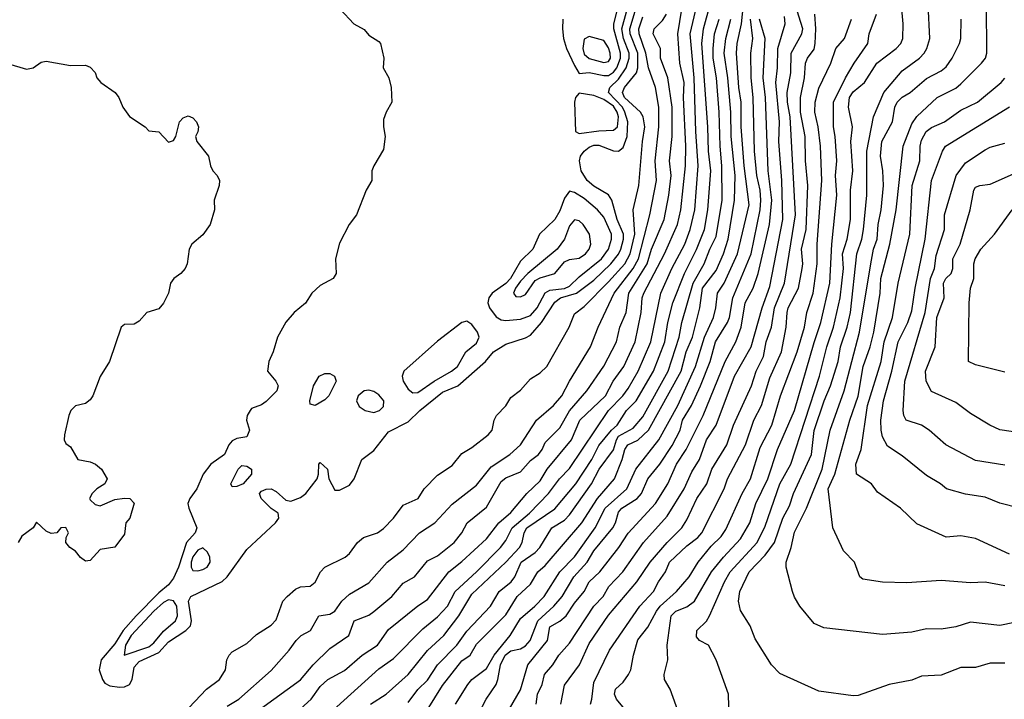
# Model space of a CAD drawing. Header units: metres. Extents: x -46681 to -43747, y -240911 to -237677.
# Tile 701 of 1056: x -46550 to -46450, y -237848 to -237779. Entities that reach past the tile are written whole.
import ezdxf

# ---------------------------------------------------------------- set-up
doc = ezdxf.new("R2010")
doc.units = ezdxf.units.M
doc.layers.add('CONTOUR_INDEX', color=1, linetype='Continuous')
doc.layers.add('CONTOUR_INTER', color=3, linetype='Continuous')

msp = doc.modelspace()

# ---------------------------------------------------------------- linework, layer by layer
at = {"layer": 'CONTOUR_INDEX'}
for points, elevation in [([(-46477.78, -237850.02), (-46477.83, -237847.52), (-46479.1, -237844.02), (-46479.88, -237842.52), (-46480.82, -237842.02), (-46481.1, -237841.66), (-46481.08, -237841.02), (-46480.1, -237840.06), (-46479.77, -237839.52), (-46478.24, -237836.02), (-46477.66, -237835.02), (-46474.92, -237832.02), (-46474.1, -237830.33), (-46472.58, -237826.02), (-46471.47, -237824.02), (-46468.53, -237815.02), (-46467.79, -237812.02), (-46467.09, -237810.02), (-46466.44, -237807.02), (-46466.08, -237804.02), (-46466.17, -237802.52), (-46465.72, -237801.02), (-46465.37, -237799.02), (-46465.36, -237796.02), (-46465.13, -237794.02), (-46465.32, -237791.02), (-46465.18, -237789.52), (-46465.59, -237787.52), (-46465.46, -237786.52), (-46465.1, -237785.96), (-46463.95, -237785.02), (-46462.68, -237783.02), (-46460.7, -237781.52), (-46460.22, -237781.02), (-46460.03, -237780.52), (-46460, -237779.02), (-46460.26, -237776.02)], 70), ([(-46529.1, -237848.74), (-46527.91, -237848.02), (-46524.6, -237845.08), (-46522.77, -237843.02), (-46522.06, -237842.02), (-46521.53, -237841.52), (-46520.58, -237841.02), (-46519.72, -237839.52), (-46518.6, -237839.33), (-46518.1, -237839.04), (-46517.38, -237838.02), (-46516.6, -237837.29), (-46514.6, -237836.12), (-46512.73, -237834.02), (-46511.1, -237832.76), (-46509.44, -237831.02), (-46507.87, -237830.02), (-46506.1, -237828.1), (-46503.6, -237826.15), (-46502.1, -237824.27), (-46500.2, -237823.02), (-46499.1, -237822.04), (-46497.48, -237819.52), (-46495.72, -237818.02), (-46494.87, -237817.02), (-46494.1, -237815.52), (-46491.95, -237812.02), (-46491.18, -237810.02), (-46489.52, -237806.52), (-46487.58, -237804.02), (-46487.03, -237803.02), (-46485.9, -237798.52), (-46485.22, -237795.02), (-46485.35, -237793.02), (-46484.97, -237789.52), (-46484.95, -237787.52), (-46485.32, -237785.52), (-46486.01, -237783.52), (-46486.3, -237782.02), (-46486.98, -237780.02), (-46487, -237779.52), (-46486.6, -237778.3)], 55), ([(-46497.49, -237848.52), (-46497.38, -237847.52), (-46496.91, -237846.52), (-46496.66, -237845.52), (-46495.8, -237844.52), (-46495.18, -237843.52), (-46494.1, -237842.31), (-46491.62, -237838.52), (-46490.67, -237837.52), (-46490.08, -237836.52), (-46488.66, -237835.02), (-46486.52, -237832.02), (-46484.1, -237829.34), (-46482.37, -237826.52), (-46481.6, -237824.8), (-46480.81, -237823.52), (-46480.09, -237821.52), (-46479.11, -237820.02), (-46477.22, -237815.02), (-46475.53, -237812.02), (-46474.39, -237808.02), (-46473.6, -237805.84), (-46472.29, -237799.02), (-46472.39, -237795.02), (-46472.71, -237791.02), (-46472.64, -237789.02), (-46473.01, -237785.02), (-46472.82, -237783.52), (-46472.79, -237781.52), (-46472.05, -237779.02), (-46472.1, -237778.27)], 65), ([(-46510.6, -237848.35), (-46509.6, -237847.05), (-46508.6, -237846.09), (-46507.6, -237844.5), (-46505.61, -237842.52), (-46504.6, -237841.06), (-46502.17, -237838.52), (-46501.28, -237837.02), (-46500.06, -237836.02), (-46499.69, -237835.52), (-46499.03, -237834.02), (-46497.6, -237833.03), (-46497.12, -237832.52), (-46495.91, -237830.52), (-46494.6, -237829.72), (-46494.1, -237829.18), (-46491.84, -237826.02), (-46491.05, -237824.52), (-46489.6, -237822.56), (-46489.31, -237821.52), (-46489.1, -237821.16), (-46487.6, -237820.32), (-46486.6, -237819.18), (-46484.02, -237814.52), (-46482.87, -237811.02), (-46482.6, -237809.52), (-46481.47, -237805.52), (-46480.32, -237803.52), (-46479.75, -237802.02), (-46479.1, -237800.74), (-46478.49, -237797.02), (-46478.51, -237793.52), (-46478.7, -237791.52), (-46478.78, -237788.02), (-46479.08, -237784.52), (-46479.41, -237782.52), (-46479.41, -237781.52), (-46479.28, -237780.02), (-46478.79, -237778.52)], 60), ([(-46448.1, -237828.5), (-46450.1, -237828), (-46451.6, -237827.37), (-46453.6, -237827.09), (-46455.56, -237826.52), (-46456.17, -237826.02), (-46457.6, -237825.18), (-46460.1, -237823.15), (-46461.6, -237822.17), (-46462.1, -237821.22), (-46462.25, -237820.52), (-46462.27, -237819.52), (-46461.99, -237817.52), (-46461.13, -237814.52), (-46460.49, -237811.52), (-46459.5, -237809.52), (-46459.1, -237808.35), (-46458.75, -237806.02), (-46457.73, -237801.02), (-46457.08, -237795.02), (-46455.96, -237792.02), (-46455.64, -237791.52), (-46449.1, -237787.5)], 75)]:
    msp.add_lwpolyline(points, dxfattribs=dict(at, elevation=elevation))
at = {"layer": 'CONTOUR_INTER'}
for points, elevation in [([(-46517.54, -237777.52), (-46516.14, -237779.02), (-46515.1, -237779.6), (-46514.6, -237780.15), (-46513.6, -237780.81), (-46513.43, -237781.02), (-46513.08, -237782.52), (-46513.16, -237783.52), (-46512.57, -237784.52), (-46512.32, -237785.52), (-46512.26, -237787.02), (-46512.83, -237788.02), (-46513.1, -237788.78), (-46513.12, -237789.52), (-46512.93, -237790.52), (-46513.1, -237791.86), (-46514.11, -237793.52), (-46514.31, -237794.02), (-46514.31, -237795.02), (-46514.89, -237796.02), (-46515.88, -237798.52), (-46516.63, -237799.52), (-46517.6, -237801.41), (-46518.01, -237803.02), (-46517.96, -237804.52), (-46518.25, -237805.02), (-46519.6, -237805.74), (-46520.45, -237806.52), (-46521.1, -237807.56), (-46522.24, -237808.52), (-46523.1, -237809.48), (-46523.96, -237811.02), (-46524.38, -237812.52), (-46524.85, -237813.52), (-46524.96, -237814.52), (-46524.13, -237815.52), (-46523.9, -237816.02), (-46524.01, -237816.52), (-46525.1, -237817.62), (-46525.6, -237817.95), (-46526.6, -237818.31), (-46526.74, -237818.52), (-46527.04, -237819.02), (-46527.12, -237819.52), (-46526.83, -237820.52), (-46527.1, -237821.23), (-46528.1, -237821.37), (-46528.6, -237821.62), (-46528.93, -237822.02), (-46529.37, -237823.02), (-46530.76, -237824.02), (-46531.55, -237825.02), (-46532.19, -237826.52), (-46532.93, -237827.52), (-46533.13, -237828.02), (-46533.03, -237828.52), (-46532.19, -237830.52), (-46532.38, -237831.02), (-46533.24, -237832.02), (-46534.06, -237834.52), (-46534.6, -237835.65), (-46535.1, -237836.34), (-46536.1, -237837.15), (-46538.4, -237839.52), (-46539.72, -237841.02), (-46540.6, -237842.37), (-46541.97, -237844.02), (-46542.18, -237845.02), (-46541.86, -237846.02), (-46541.6, -237846.38), (-46541.1, -237846.66), (-46540.1, -237846.79), (-46539.6, -237846.75), (-46539.1, -237846.52), (-46538.82, -237846.02), (-46538.6, -237844.75), (-46538.1, -237844.19), (-46536.1, -237843.25), (-46535.1, -237842.18), (-46533.31, -237841.02), (-46532.86, -237840.52), (-46532.73, -237840.02), (-46533.06, -237838.02), (-46532.83, -237837.52), (-46529.6, -237836), (-46529.1, -237835.52), (-46527.1, -237832.74), (-46524.15, -237830.02), (-46523.81, -237829.52), (-46523.88, -237829.02), (-46524.6, -237828.53), (-46525.61, -237827.52), (-46525.79, -237827.02), (-46525.6, -237826.76), (-46525.1, -237826.55), (-46524.6, -237826.54), (-46524.1, -237826.8), (-46523.1, -237827.69), (-46522.6, -237827.78), (-46521.6, -237827.43), (-46521.05, -237827.02), (-46519.89, -237825.52), (-46519.76, -237825.02), (-46519.74, -237824.02), (-46519.6, -237823.83), (-46518.84, -237824.52), (-46518.69, -237825.52), (-46518.1, -237826.65), (-46517.6, -237826.67), (-46516.6, -237826.16), (-46516.11, -237825.52), (-46515.32, -237823.52), (-46514.1, -237822.61), (-46512.6, -237820.69), (-46510.6, -237819.67), (-46509.39, -237818.52), (-46507.1, -237816.66), (-46505.52, -237816.02), (-46502.7, -237813.52), (-46501.87, -237812.52), (-46500.6, -237811.74), (-46498.6, -237811.11), (-46498.1, -237810.81), (-46496.97, -237809.52), (-46495.6, -237807.46), (-46495.02, -237807.02), (-46493.37, -237806.52), (-46491.6, -237805.21), (-46489.86, -237803.52), (-46489.1, -237802.55), (-46488.86, -237802.02), (-46488.58, -237801.02), (-46488.59, -237800.52), (-46489.24, -237799.02), (-46489.76, -237797.02), (-46490.1, -237796.5), (-46491.6, -237795.6), (-46492.29, -237795.02), (-46492.89, -237794.02), (-46493.09, -237793.02), (-46492.96, -237792.52), (-46492.59, -237792.02), (-46492.1, -237791.61), (-46491.6, -237791.4), (-46491.1, -237791.4), (-46489.6, -237791.97), (-46489.1, -237792.01), (-46488.6, -237791.65), (-46488.2, -237790.52), (-46488.12, -237789.02), (-46488.43, -237788.02), (-46488.69, -237787.52), (-46490.12, -237786.02), (-46489.96, -237785.52), (-46489.1, -237784.67), (-46488.31, -237783.52), (-46487.99, -237782.52), (-46487.99, -237782.02), (-46488.59, -237780.52), (-46488.76, -237779.52), (-46487.52, -237775.02)], 53), ([(-46533.6, -237849.51), (-46531.2, -237847.02), (-46529.89, -237846.02), (-46529.26, -237845.02), (-46529.12, -237844.02), (-46528.91, -237843.52), (-46528.6, -237843.2), (-46527.1, -237842.35), (-46526.1, -237841.43), (-46524.6, -237840.48), (-46524.1, -237839.92), (-46523.41, -237838.02), (-46522.96, -237837.52), (-46522.1, -237836.79), (-46521.6, -237836.54), (-46520.6, -237836.47), (-46520.1, -237836.08), (-46519.56, -237835.02), (-46519.1, -237834.52), (-46517.03, -237833.52), (-46516.6, -237833.13), (-46515.78, -237832.02), (-46515.17, -237831.52), (-46513.74, -237831.02), (-46513.1, -237830.59), (-46512.1, -237829.54), (-46511.1, -237828.21), (-46509.58, -237827.52), (-46508.95, -237826.52), (-46507.6, -237825.15), (-46506.1, -237824.16), (-46505.1, -237822.93), (-46504.1, -237822.32), (-46502.43, -237821.02), (-46502, -237820.52), (-46501.8, -237819.52), (-46501.57, -237819.02), (-46500.6, -237818.04), (-46500.1, -237817.19), (-46499.1, -237816.43), (-46498.1, -237815.29), (-46497.1, -237814.69), (-46496.4, -237814.02), (-46494.12, -237810.02), (-46493.6, -237808.63), (-46492.6, -237807.9), (-46490.1, -237805.37), (-46488.44, -237803.52), (-46487.9, -237802.52), (-46487.41, -237800.52), (-46487.58, -237798.02), (-46487.02, -237795.52), (-46486.65, -237791.02), (-46486.39, -237789.52), (-46486.56, -237788.52), (-46486.84, -237788.02), (-46488.48, -237786.52), (-46488.69, -237786.02), (-46488.49, -237785.52), (-46487.25, -237784.02), (-46487.1, -237783.52), (-46487.11, -237782.02), (-46487.9, -237780.02), (-46487.94, -237779.52), (-46486.44, -237774.52)], 54), ([(-46521.6, -237849.02), (-46520.51, -237848.02), (-46519.6, -237846.74), (-46518.81, -237846.02), (-46517.1, -237845.08), (-46515.3, -237843.52), (-46513.72, -237842.52), (-46512.6, -237840.92), (-46509.6, -237838.5), (-46508.6, -237837.84), (-46506.44, -237835.02), (-46505.1, -237833.97), (-46502.6, -237831.65), (-46501.33, -237830.02), (-46500.1, -237828.94), (-46498.47, -237827.02), (-46497.1, -237825.71), (-46496.38, -237824.52), (-46493.91, -237821.52), (-46493.04, -237819.52), (-46490.42, -237817.02), (-46489.62, -237815.52), (-46488.54, -237814.02), (-46487.4, -237811.52), (-46486.78, -237808.52), (-46486.66, -237807.02), (-46486.51, -237806.52), (-46484.37, -237802.52), (-46483.07, -237799.52), (-46482.71, -237798.02), (-46482.24, -237793.52), (-46482.2, -237791.52), (-46482.45, -237786.52), (-46482.38, -237785.02), (-46482.83, -237783.02), (-46483.01, -237780.02), (-46482.38, -237776.02)], 57), ([(-46494.78, -237778.52), (-46494.82, -237779.52), (-46494.7, -237780.52), (-46494.39, -237781.52), (-46493.6, -237783.28), (-46493.1, -237784.08), (-46492.1, -237783.99), (-46490.6, -237784.29), (-46490.1, -237784.28), (-46489.6, -237783.96), (-46489.27, -237783.52), (-46488.87, -237782.52), (-46488.9, -237782.02), (-46489.58, -237779.52), (-46489.55, -237779.02), (-46488.69, -237775.52)], 52), ([(-46518.6, -237849.47), (-46513.6, -237844.91), (-46512.1, -237843.87), (-46509.1, -237840.84), (-46507.6, -237839.62), (-46506.58, -237838.52), (-46505.78, -237837.02), (-46503.6, -237835), (-46501.17, -237832.52), (-46500.6, -237831.8), (-46499.95, -237830.52), (-46498.19, -237829.02), (-46496.23, -237827.02), (-46495.13, -237825.52), (-46494.1, -237824.45), (-46490.12, -237818.52), (-46488.64, -237817.02), (-46488.1, -237816.29), (-46487.08, -237814.52), (-46485.79, -237811.52), (-46484.77, -237806.52), (-46483.63, -237804.02), (-46482.29, -237801.52), (-46481.75, -237800.02), (-46481.29, -237798.02), (-46480.93, -237793.52), (-46481.17, -237790.02), (-46481.34, -237784.52), (-46481.76, -237780.02), (-46480.95, -237776.52)], 58), ([(-46514.45, -237848.52), (-46512.83, -237847.52), (-46510.6, -237845.51), (-46508.6, -237843.05), (-46506.96, -237841.52), (-46505.42, -237839.52), (-46504.1, -237837.31), (-46500.6, -237834.03), (-46499.21, -237832.52), (-46498.93, -237832.02), (-46498.75, -237831.02), (-46498.45, -237830.52), (-46495.6, -237828.57), (-46493.44, -237826.02), (-46491.83, -237823.52), (-46491.1, -237822.09), (-46489.82, -237820.52), (-46489.22, -237820.02), (-46488.27, -237818.52), (-46487.29, -237817.52), (-46485.52, -237814.52), (-46484.34, -237811.52), (-46484.05, -237809.52), (-46483.52, -237807.52), (-46482.34, -237804.52), (-46481.1, -237802.06), (-46480.3, -237800.02), (-46479.94, -237798.02), (-46479.65, -237794.02), (-46479.9, -237792.02), (-46479.94, -237789.52), (-46480.56, -237781.02), (-46480.41, -237779.52), (-46479.73, -237777.02)], 59), ([(-46505.75, -237848.52), (-46504.48, -237846.52), (-46504.08, -237846.02), (-46502.6, -237844.9), (-46501.81, -237843.52), (-46500.15, -237841.52), (-46499.1, -237839.78), (-46497.64, -237838.52), (-46496.69, -237837.52), (-46495.09, -237835.02), (-46493.6, -237833.47), (-46491.47, -237830.52), (-46490.46, -237828.52), (-46488.25, -237826.52), (-46487.32, -237824.52), (-46484.97, -237821.52), (-46483.03, -237818.02), (-46481.23, -237814.02), (-46480.3, -237811.02), (-46479.38, -237809.02), (-46479.13, -237808.02), (-46478.98, -237806.52), (-46478.29, -237805.52), (-46476.92, -237802.52), (-46475.73, -237797.52), (-46476.25, -237793.52), (-46476.53, -237789.52), (-46476.54, -237787.02), (-46476.8, -237785.52), (-46477.02, -237782.02), (-46476.94, -237781.02), (-46476.52, -237779.02), (-46476.32, -237777.02)], 62), ([(-46494.98, -237848.52), (-46494.6, -237846.6), (-46493.08, -237844.52), (-46492.1, -237842.35), (-46490.1, -237839.44), (-46487.22, -237836.02), (-46485.85, -237834.02), (-46484.12, -237832.02), (-46482.61, -237830.52), (-46482.1, -237829.69), (-46481.08, -237827.52), (-46480.06, -237826.02), (-46479.54, -237824.52), (-46478.01, -237822.02), (-46477.33, -237820.02), (-46475.49, -237816.02), (-46475.02, -237814.52), (-46474.28, -237813.02), (-46473.99, -237811.52), (-46473.43, -237810.02), (-46473.13, -237808.02), (-46472.1, -237805.52), (-46470.98, -237798.52), (-46471.54, -237788.52), (-46471.81, -237787.02), (-46471.83, -237786.02), (-46471.47, -237784.02), (-46471.45, -237782.02), (-46470.35, -237780.02), (-46470.23, -237779.52), (-46471.01, -237777.02)], 66), ([(-46449.6, -237844.34), (-46451.1, -237844.36), (-46452.6, -237844.79), (-46454.1, -237844.78), (-46456.1, -237845.56), (-46458.1, -237845.68), (-46459.1, -237846.09), (-46461.41, -237846.52), (-46464.6, -237847.66), (-46465.1, -237847.7), (-46468.6, -237847.22), (-46472.6, -237845.39), (-46473.44, -237844.52), (-46475.1, -237841.86), (-46475.64, -237840.52), (-46476.6, -237838.95), (-46476.83, -237838.02), (-46476.7, -237837.02), (-46475.73, -237835.02), (-46474.1, -237833.32), (-46473.14, -237832.02), (-46472.27, -237829.52), (-46471.6, -237828.27), (-46471.2, -237827.02), (-46469.37, -237823.02), (-46469.1, -237820.57), (-46468.05, -237817.52), (-46467.4, -237816.02), (-46466.62, -237813.52), (-46466.4, -237812.02), (-46465.7, -237810.02), (-46465.36, -237808.52), (-46464.72, -237802.52), (-46464.21, -237801.02), (-46464.03, -237800.02), (-46463.71, -237796.52), (-46463.69, -237792.02), (-46463.02, -237788.52), (-46461.95, -237786.02), (-46460.1, -237783.8), (-46458.3, -237782.52), (-46457.84, -237782.02), (-46457.55, -237781.52), (-46457.25, -237780.52), (-46457.42, -237777.02)], 71), ([(-46449.6, -237836.44), (-46451.6, -237836.06), (-46453.1, -237836.12), (-46456.1, -237835.89), (-46459.6, -237836.13), (-46462.1, -237836.07), (-46464.1, -237835.77), (-46464.42, -237835.52), (-46464.95, -237834.02), (-46466.1, -237832.86), (-46467.19, -237830.52), (-46467.64, -237826.52), (-46466.97, -237825.02), (-46465.45, -237819.52), (-46464.6, -237817.05), (-46464.08, -237814.02), (-46463.35, -237812.02), (-46462.98, -237810.52), (-46462.32, -237806.52), (-46462.26, -237805.02), (-46461.34, -237801.52), (-46460.71, -237798.02), (-46460, -237791.52), (-46459.1, -237789.22), (-46458.6, -237788.47), (-46456.5, -237786.52), (-46454.6, -237785.57), (-46454.1, -237785.14), (-46451.97, -237783.02), (-46451.58, -237782.52), (-46451.42, -237782.02), (-46451.47, -237777.02)], 73), ([(-46525.69, -237849.02), (-46521.6, -237846.06), (-46520.31, -237844.52), (-46518.6, -237842.85), (-46516.65, -237841.52), (-46516.1, -237840.01), (-46514.6, -237839.43), (-46514.1, -237839.06), (-46512.25, -237837.52), (-46511.1, -237836.18), (-46509.95, -237835.52), (-46508.6, -237833.88), (-46507.6, -237833.38), (-46505.88, -237832.02), (-46505.11, -237831.02), (-46504.55, -237830.02), (-46502.6, -237828.42), (-46501.1, -237825.79), (-46500.6, -237825.39), (-46499.1, -237824.8), (-46498.1, -237823.63), (-46497.28, -237823.02), (-46496.9, -237822.52), (-46496.6, -237821.78), (-46495.1, -237820.29), (-46494.1, -237818.55), (-46492.33, -237816.52), (-46490.6, -237814.01), (-46489.3, -237811.52), (-46488.95, -237810.02), (-46488.32, -237808.52), (-46488.04, -237806.52), (-46486.16, -237803.52), (-46485.71, -237802.02), (-46484.41, -237799.02), (-46483.94, -237796.52), (-46483.71, -237794.52), (-46483.88, -237793.02), (-46483.59, -237790.52), (-46483.59, -237787.52), (-46484.05, -237784.52), (-46484.81, -237782.52), (-46484.79, -237781.52), (-46485.55, -237780.02), (-46485.45, -237779.52), (-46484.6, -237778.66), (-46484.19, -237778.02)], 56), ([(-46491.95, -237848.52), (-46491.81, -237848.02), (-46491.6, -237846.31), (-46490.01, -237843.02), (-46486.92, -237838.52), (-46485.52, -237837.02), (-46485, -237836.02), (-46484.27, -237835.02), (-46483.87, -237834.02), (-46482.1, -237832.34), (-46480.97, -237831.52), (-46480.57, -237831.02), (-46478.29, -237826.52), (-46477.94, -237825.52), (-46476.09, -237822.02), (-46475.24, -237819.52), (-46474.47, -237818.02), (-46473.6, -237815.18), (-46472.42, -237812.52), (-46471.94, -237810.02), (-46471.86, -237808.52), (-46471.73, -237808.02), (-46470.7, -237806.02), (-46470.31, -237804.02), (-46470.24, -237803.52), (-46470.37, -237802.02), (-46469.89, -237800.02), (-46469.73, -237795.52), (-46469.97, -237793.02), (-46470.02, -237790.52), (-46470.47, -237788.02), (-46470.48, -237786.52), (-46470.07, -237784.52), (-46469.97, -237783.02), (-46469.78, -237782.52), (-46469.1, -237781.6), (-46468.97, -237781.02), (-46468.9, -237779.52), (-46469.01, -237778.02)], 67), ([(-46482.73, -237850.02), (-46483.81, -237847.02), (-46484.4, -237846.02), (-46484.41, -237845.52), (-46484.06, -237844.02), (-46484.1, -237842.52), (-46483.69, -237839.52), (-46483.21, -237839.02), (-46482.1, -237838.58), (-46481.31, -237838.02), (-46479.57, -237835.02), (-46478.36, -237833.52), (-46476.6, -237831.64), (-46475.65, -237830.02), (-46475.06, -237828.02), (-46473.82, -237825.52), (-46472.84, -237822.52), (-46471.1, -237818.53), (-46469.1, -237811.58), (-46468.39, -237809.52), (-46467.48, -237805.52), (-46467.28, -237801.52), (-46466.77, -237796.52), (-46466.9, -237794.52), (-46466.75, -237793.02), (-46466.93, -237790.52), (-46467.12, -237789.52), (-46467.11, -237787.02), (-46465.88, -237784.52), (-46464.99, -237783.02), (-46463.58, -237781.02), (-46463.45, -237780.02), (-46462.7, -237778.02)], 69), ([(-46509.6, -237850.69), (-46507.1, -237846.63), (-46505.1, -237844.12), (-46504.24, -237843.52), (-46503.6, -237842.41), (-46500.6, -237839.41), (-46499.45, -237837.52), (-46498.1, -237836.26), (-46497.35, -237835.02), (-46496.6, -237834.37), (-46492.83, -237830.02), (-46491.24, -237827.52), (-46489.51, -237825.52), (-46488.7, -237823.52), (-46488.44, -237822.52), (-46488.13, -237822.02), (-46487.1, -237821.54), (-46486.01, -237820.52), (-46482.67, -237814.52), (-46482.17, -237812.52), (-46481.53, -237811.02), (-46480.78, -237808.02), (-46480.5, -237806.02), (-46479.1, -237804.21), (-46478.37, -237802.52), (-46477.89, -237801.02), (-46477.22, -237797.02), (-46477.17, -237794.52), (-46477.56, -237790.52), (-46477.62, -237788.02), (-46477.92, -237784.52), (-46478.28, -237782.02), (-46478.12, -237780.52), (-46477.6, -237778.52)], 61), ([(-46503.39, -237849.52), (-46502.62, -237848.02), (-46501.6, -237846.52), (-46501.41, -237846.02), (-46501.17, -237844.52), (-46500.68, -237843.52), (-46500.1, -237843.09), (-46499.1, -237842.89), (-46498.6, -237842.59), (-46498.13, -237842.02), (-46497.33, -237840.02), (-46495.71, -237838.52), (-46494.84, -237837.52), (-46493.65, -237835.52), (-46492.3, -237834.02), (-46491.6, -237832.87), (-46489.67, -237830.52), (-46489.38, -237830.02), (-46489.1, -237828.91), (-46488.74, -237828.52), (-46487.19, -237827.52), (-46486.74, -237827.02), (-46486.08, -237825.52), (-46484.87, -237824.02), (-46483.6, -237822.1), (-46482.8, -237820.52), (-46482.53, -237819.52), (-46481.63, -237818.02), (-46480.69, -237816.02), (-46479.72, -237813.52), (-46479.17, -237811.52), (-46477.95, -237809.52), (-46477.75, -237809.02), (-46477.4, -237807.02), (-46475.53, -237802.52), (-46474.62, -237798.02), (-46474.53, -237797.02), (-46474.61, -237796.02), (-46474.96, -237794.52), (-46475.19, -237792.02), (-46475.31, -237786.52), (-46475.53, -237784.52), (-46475.55, -237782.02), (-46475.37, -237780.52), (-46475.58, -237778.52)], 63), ([(-46500.23, -237849.02), (-46499.1, -237847.08), (-46498.36, -237844.52), (-46496.36, -237842.02), (-46496.1, -237840.62), (-46495.1, -237840.07), (-46494.45, -237839.52), (-46493.6, -237838.2), (-46492.6, -237837.02), (-46492.1, -237836.02), (-46491, -237835.02), (-46489.07, -237832.52), (-46488.1, -237831.05), (-46485.3, -237828.02), (-46484.06, -237826.02), (-46483.15, -237824.02), (-46482.18, -237822.52), (-46480.42, -237819.02), (-46478.18, -237813.52), (-46477.08, -237811.52), (-46476.54, -237810.02), (-46476.13, -237807.52), (-46475.33, -237806.02), (-46474.81, -237804.52), (-46473.65, -237799.52), (-46473.42, -237797.02), (-46473.79, -237794.02), (-46474.07, -237786.52), (-46474.3, -237784.52), (-46474.1, -237780.52), (-46474.66, -237778.52)], 64), ([(-46488.47, -237849.02), (-46489.28, -237848.02), (-46489.49, -237847.52), (-46489.38, -237847.02), (-46488.6, -237846.29), (-46488.07, -237845.52), (-46487.84, -237845.02), (-46487.57, -237843.52), (-46487.1, -237841.97), (-46486.1, -237840.68), (-46485.2, -237839.02), (-46484.84, -237838.52), (-46483.16, -237837.02), (-46481.85, -237835.52), (-46480.96, -237834.02), (-46479.6, -237832.38), (-46478.6, -237831.4), (-46478.1, -237830.68), (-46476.44, -237827.02), (-46475.58, -237825.52), (-46474.6, -237822.31), (-46473.41, -237820.02), (-46472.52, -237817.02), (-46470.82, -237812.52), (-46470.08, -237810.02), (-46469.82, -237808.52), (-46469.18, -237806.52), (-46468.76, -237803.52), (-46468.77, -237801.52), (-46468.3, -237795.02), (-46468.44, -237791.52), (-46468.68, -237789.52), (-46469.03, -237788.02), (-46468.99, -237787.02), (-46468.6, -237785.58), (-46467.37, -237783.02), (-46466.86, -237781.52), (-46465.99, -237780.52), (-46465.27, -237778.52)], 68), ([(-46448.6, -237840.18), (-46450.1, -237840.5), (-46453.1, -237840.15), (-46454.6, -237840.62), (-46456.1, -237840.87), (-46457.6, -237840.84), (-46459.1, -237841.17), (-46462.1, -237841.42), (-46468.1, -237840.75), (-46469.1, -237840.28), (-46470.55, -237838.52), (-46471.1, -237837.6), (-46471.29, -237837.02), (-46471.94, -237834.52), (-46471.96, -237834.02), (-46471.45, -237832.52), (-46471.1, -237830.95), (-46469.88, -237828.52), (-46468.27, -237824.52), (-46467.46, -237820.52), (-46466.02, -237816.52), (-46464.46, -237810.52), (-46463.3, -237803.52), (-46463, -237802.02), (-46462.65, -237801.02), (-46462.54, -237799.52), (-46462.23, -237798.02), (-46461.99, -237795.52), (-46462.05, -237794.02), (-46462.29, -237792.52), (-46462.17, -237791.02), (-46461.06, -237789.02), (-46460.82, -237787.52), (-46460.6, -237787.01), (-46460.1, -237786.5), (-46459.26, -237786.02), (-46457.6, -237784.59), (-46456.1, -237783.81), (-46455.6, -237783.4), (-46454.98, -237782.52), (-46454.21, -237781.02), (-46454.1, -237780.52), (-46454.05, -237778.52)], 72), ([(-46492.1, -237780.31), (-46492.6, -237780.57), (-46492.72, -237781.52), (-46492.6, -237782.12), (-46492.1, -237782.56), (-46490.6, -237782.97), (-46490.1, -237782.86), (-46489.9, -237782.52), (-46489.93, -237782.02), (-46490.1, -237781.46), (-46490.6, -237780.7), (-46492.1, -237780.31)], 51), ([(-46555.13, -237782.02), (-46549.6, -237783.64), (-46548.94, -237783.52), (-46548.1, -237782.93), (-46547.6, -237782.82), (-46545.1, -237783.28), (-46543.6, -237783.22), (-46543.1, -237783.45), (-46542.6, -237783.97), (-46542.41, -237784.52), (-46542.03, -237785.02), (-46540.56, -237786.02), (-46540.19, -237786.52), (-46539.77, -237787.52), (-46539.1, -237788.49), (-46537.48, -237789.52), (-46537.1, -237789.95), (-46536.1, -237790.05), (-46535.1, -237791.09), (-46534.6, -237790.92), (-46534.36, -237790.52), (-46533.97, -237789.02), (-46533.6, -237788.6), (-46533.1, -237788.41), (-46532.6, -237788.61), (-46532.24, -237789.02), (-46532.04, -237789.52), (-46532.1, -237790.03), (-46532.32, -237790.52), (-46532.2, -237791.02), (-46531.02, -237792.52), (-46530.81, -237793.52), (-46530.56, -237794.02), (-46530.11, -237794.52), (-46529.9, -237795.02), (-46529.93, -237795.52), (-46530.42, -237797.02), (-46530.4, -237798.02), (-46530.85, -237799.52), (-46531.6, -237800.57), (-46532.7, -237801.52), (-46532.98, -237802.02), (-46533.2, -237803.52), (-46533.39, -237804.02), (-46533.83, -237804.52), (-46534.55, -237805.02), (-46534.9, -237805.52), (-46535.1, -237806.52), (-46535.6, -237807.55), (-46536.1, -237808.13), (-46537.32, -237808.52), (-46538.1, -237809.39), (-46538.6, -237809.7), (-46539.6, -237809.75), (-46539.92, -237810.02), (-46541.14, -237813.52), (-46542.1, -237815.04), (-46542.82, -237817.02), (-46543.1, -237817.43), (-46543.6, -237817.81), (-46544.6, -237818.05), (-46545.09, -237818.52), (-46545.3, -237819.02), (-46545.74, -237821.02), (-46545.78, -237821.52), (-46545.6, -237821.89), (-46545.1, -237822.25), (-46544.37, -237823.52), (-46543.1, -237823.78), (-46542.57, -237824.02), (-46541.95, -237824.52), (-46541.37, -237825.52), (-46541.6, -237826.02), (-46542.41, -237826.52), (-46542.91, -237827.02), (-46543.18, -237827.52), (-46543.1, -237827.67), (-46542.6, -237828.13), (-46542.1, -237828.27), (-46540.6, -237827.61), (-46539.6, -237827.49), (-46539.06, -237827.52), (-46538.6, -237828), (-46539.04, -237829.52), (-46539.45, -237830.02), (-46539.6, -237831.15), (-46540.6, -237832.49), (-46542.1, -237832.73), (-46543.1, -237833.86), (-46543.6, -237833.93), (-46544.1, -237833.55), (-46544.6, -237832.9), (-46545.19, -237832.52), (-46545.58, -237832.02), (-46545.55, -237831.52), (-46545.32, -237831.02), (-46545.6, -237830.47), (-46546.1, -237830.51), (-46546.51, -237831.02), (-46547.1, -237831.09), (-46547.6, -237830.86), (-46548.6, -237829.95), (-46548.95, -237830.52), (-46550.1, -237831.37), (-46550.46, -237832.02)], 54), ([(-46449.1, -237833.2), (-46452.6, -237831.6), (-46454.1, -237831.35), (-46455.6, -237831.46), (-46458.6, -237830.11), (-46460.27, -237828.52), (-46462.6, -237826.88), (-46463.22, -237826.02), (-46464.75, -237825.02), (-46464.81, -237824.02), (-46464.29, -237822.52), (-46463.62, -237818.02), (-46462.24, -237813.52), (-46461.94, -237811.52), (-46461.07, -237809.02), (-46460.51, -237805.52), (-46459.31, -237800.52), (-46459.05, -237795.52), (-46458.29, -237793.02), (-46458.24, -237791.52), (-46458.1, -237790.9), (-46457.62, -237790.02), (-46457.1, -237789.6), (-46455.76, -237789.02), (-46454.1, -237787.84), (-46452.39, -237787.02), (-46449.96, -237785.02), (-46449.6, -237784.56)], 74), ([(-46493.1, -237786.1), (-46493.47, -237786.52), (-46493.59, -237787.02), (-46493.48, -237790.02), (-46493.1, -237790.2), (-46491.1, -237789.94), (-46489.6, -237789.88), (-46489.19, -237789.52), (-46489.09, -237788.52), (-46489.21, -237788.02), (-46489.6, -237787.42), (-46490.6, -237786.75), (-46491.6, -237786.34), (-46493.1, -237786.1)], 52), ([(-46449.6, -237824.1), (-46452.6, -237823.62), (-46455.63, -237822.02), (-46457.34, -237820.52), (-46458.1, -237820.03), (-46459.68, -237819.52), (-46459.92, -237819.02), (-46459.97, -237818.52), (-46459.8, -237815.52), (-46457.74, -237808.52), (-46457.2, -237805.02), (-46456.79, -237804.02), (-46456.6, -237802.7), (-46455.77, -237800.02), (-46455.75, -237798.52), (-46454.58, -237794.52), (-46453.6, -237793.23), (-46451.6, -237791.88), (-46451.1, -237791.61), (-46449.6, -237791.2)], 76), ([(-46447.1, -237820.94), (-46450.1, -237820.5), (-46451.12, -237820.02), (-46453.1, -237818.82), (-46454.6, -237817.72), (-46457.1, -237816.57), (-46457.64, -237815.52), (-46457.7, -237814.52), (-46456.72, -237812.02), (-46456.54, -237809.02), (-46455.8, -237807.02), (-46455.85, -237805.52), (-46455.61, -237805.02), (-46455.06, -237804.52), (-46454.9, -237804.02), (-46454.91, -237803.02), (-46454.15, -237801.52), (-46453.14, -237798.02), (-46452.75, -237796.02), (-46452.6, -237795.7), (-46452.16, -237795.52), (-46451.1, -237795.38), (-46448.1, -237794.08)], 77), ([(-46494.1, -237796.12), (-46494.6, -237796.81), (-46495.1, -237798.13), (-46495.59, -237799.02), (-46497.16, -237800.52), (-46497.85, -237802.02), (-46499.1, -237803.26), (-46500.13, -237805.02), (-46500.6, -237805.55), (-46501.99, -237806.52), (-46502.36, -237807.02), (-46502.44, -237807.52), (-46502.27, -237808.02), (-46501.6, -237808.96), (-46501.1, -237809.27), (-46500.6, -237809.34), (-46499.1, -237809.19), (-46498.1, -237808.8), (-46497.41, -237808.02), (-46496.6, -237806.51), (-46496.1, -237806.24), (-46494.6, -237806.05), (-46494.1, -237805.83), (-46493.1, -237804.86), (-46490.84, -237803.02), (-46490.12, -237802.02), (-46489.79, -237801.02), (-46489.82, -237800.52), (-46490.6, -237798.77), (-46491.22, -237798.02), (-46492.6, -237796.87), (-46493.6, -237796.24), (-46494.1, -237796.12)], 52), ([(-46449.6, -237814.61), (-46452.6, -237813.86), (-46453.3, -237813.52), (-46453.23, -237807.52), (-46453.09, -237806.02), (-46452.75, -237805.02), (-46452.75, -237803.52), (-46452.62, -237803.02), (-46452.06, -237802.02), (-46450.64, -237800.52), (-46448.84, -237798.02)], 78), ([(-46493.6, -237799.04), (-46494.1, -237799.64), (-46494.62, -237801.02), (-46495.35, -237802.02), (-46498.37, -237804.52), (-46499.1, -237805.32), (-46499.62, -237806.02), (-46499.82, -237806.52), (-46499.6, -237806.88), (-46499.1, -237806.91), (-46498.6, -237806.68), (-46497.6, -237805.24), (-46497.1, -237804.96), (-46495.6, -237804.53), (-46494.6, -237803.33), (-46494.1, -237803.08), (-46493.1, -237802.94), (-46492.47, -237802.52), (-46492.08, -237802.02), (-46491.92, -237801.52), (-46492.04, -237800.52), (-46492.7, -237799.52), (-46493.1, -237799.15), (-46493.6, -237799.04)], 51), ([(-46504.6, -237809.38), (-46505.1, -237809.52), (-46507.6, -237811.43), (-46511.02, -237814.52), (-46511.22, -237815.02), (-46511.1, -237815.52), (-46510.6, -237816.35), (-46510.1, -237816.72), (-46509.6, -237816.69), (-46507.92, -237815.52), (-46506.15, -237814.52), (-46505.56, -237814.02), (-46504.7, -237812.52), (-46503.6, -237811.64), (-46503.32, -237811.02), (-46503.5, -237810.52), (-46504.1, -237809.74), (-46504.6, -237809.38)], 52), ([(-46519.7, -237815.02), (-46519.1, -237814.73), (-46518.6, -237814.75), (-46518.13, -237815.02), (-46517.94, -237815.52), (-46518.72, -237817.02), (-46519.1, -237817.45), (-46520.1, -237818.01), (-46520.6, -237817.88), (-46520.66, -237817.52), (-46520.28, -237816.02), (-46519.7, -237815.02)], 53), ([(-46515.1, -237816.51), (-46515.69, -237817.02), (-46515.88, -237817.52), (-46515.6, -237818.11), (-46514.99, -237818.52), (-46514.1, -237818.72), (-46513.52, -237818.52), (-46513.1, -237818.12), (-46513.08, -237817.52), (-46513.6, -237816.92), (-46514.1, -237816.59), (-46514.6, -237816.45), (-46515.1, -237816.51)], 52), ([(-46527.99, -237824.52), (-46527.6, -237824.13), (-46527.1, -237824.2), (-46526.6, -237824.52), (-46526.61, -237825.02), (-46527.45, -237826.02), (-46528.1, -237826.28), (-46528.6, -237826.33), (-46528.74, -237826.02), (-46527.99, -237824.52)], 53), ([(-46532.1, -237832.79), (-46532.6, -237833.48), (-46532.77, -237834.02), (-46532.79, -237834.52), (-46532.6, -237834.86), (-46532.1, -237834.92), (-46531.6, -237834.78), (-46531.13, -237834.52), (-46530.84, -237834.02), (-46530.88, -237833.52), (-46531.1, -237833), (-46531.6, -237832.57), (-46532.1, -237832.79)], 52), ([(-46535.1, -237837.89), (-46535.6, -237838.15), (-46536.6, -237839.04), (-46538.92, -237841.52), (-46539.48, -237842.52), (-46539.63, -237843.52), (-46537.1, -237842.68), (-46536.6, -237842.26), (-46535.6, -237841.06), (-46534.39, -237840.02), (-46534.18, -237839.52), (-46534.24, -237838.52), (-46534.6, -237837.98), (-46535.1, -237837.89)], 52)]:
    msp.add_lwpolyline(points, dxfattribs=dict(at, elevation=elevation))

doc.saveas('drawing.dxf')
